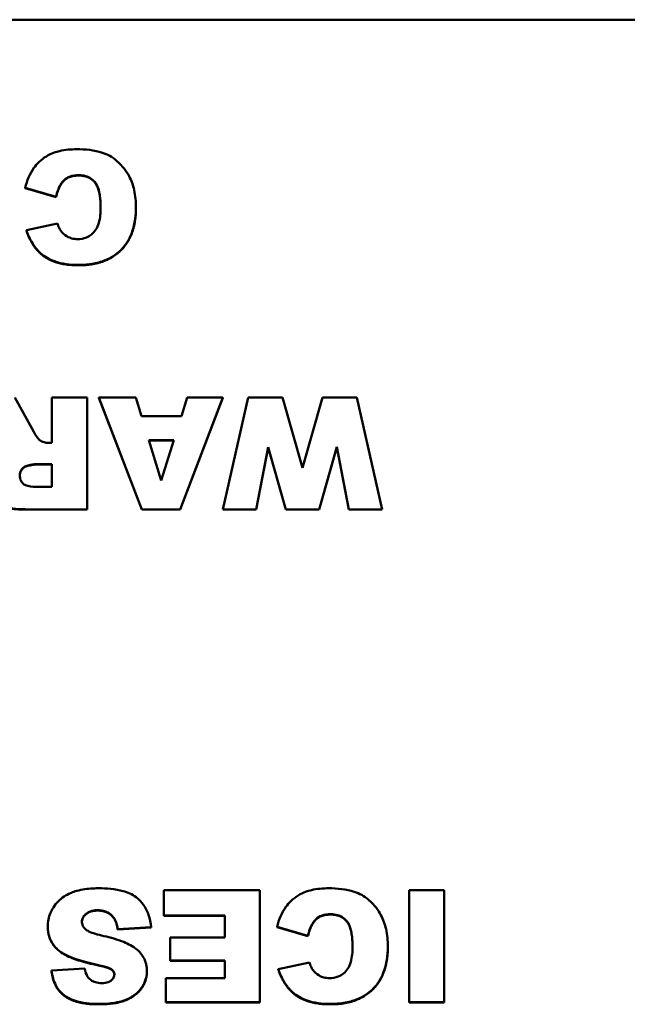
# Model space of a CAD drawing. Header units: inches. Extents: x -32 to 29.2, y -14.4 to 22.6.
# Tile 259 of 285: x -1.701 to -1.061, y 16.174 to 17.211. Entities that reach past the tile are written whole.
import ezdxf

# ---------------------------------------------------------------- set-up
doc = ezdxf.new("R2010")
doc.units = ezdxf.units.IN
doc.header["$MEASUREMENT"] = 0
doc.layers.add('Visible (ANSI)', color=7, linetype='Continuous', lineweight=50)
doc.layers.add('Visible Narrow (ANSI)', color=7, linetype='Continuous', lineweight=35)

msp = doc.modelspace()

# ---------------------------------------------------------------- linework, layer by layer
at = {"layer": 'Visible (ANSI)'}
for p, q in [((-3.2754, 17.2112), (0.7246, 17.2112)), ((-1.6955, 17.0341), (-1.663, 17.0245)), ((-1.6955, 17.0337), (-1.6955, 17.0341)), ((-1.663, 17.0241), (-1.6955, 17.0337)), ((-1.663, 17.0241), (-1.663, 17.0245)), ((-1.5788, 17.0131), (-1.5788, 17.0135)), ((-1.6615, 16.9966), (-1.6943, 16.9894)), ((-1.6943, 16.989), (-1.6943, 16.9894)), ((-1.6865, 16.777), (-1.7063, 16.813)), ((-1.6303, 16.813), (-1.6676, 16.813)), ((-1.6676, 16.813), (-1.6676, 16.7652)), ((-1.6303, 16.6952), (-1.6303, 16.813)), ((-1.579, 16.813), (-1.6178, 16.813)), ((-1.6178, 16.813), (-1.5727, 16.6952)), ((-1.6178, 16.8127), (-1.6178, 16.813)), ((-1.5727, 16.6949), (-1.6178, 16.8127)), ((-1.573, 16.7935), (-1.579, 16.813)), ((-1.5322, 16.6952), (-1.4871, 16.813)), ((-1.4871, 16.8127), (-1.5322, 16.6949)), ((-1.5249, 16.813), (-1.5308, 16.7935)), ((-1.4871, 16.813), (-1.5249, 16.813)), ((-1.4606, 16.813), (-1.4871, 16.6952)), ((-1.4871, 16.8127), (-1.4871, 16.813)), ((-1.4242, 16.813), (-1.4606, 16.813)), ((-1.4032, 16.7389), (-1.4242, 16.813)), ((-1.3822, 16.813), (-1.4032, 16.7389)), ((-1.3458, 16.813), (-1.3822, 16.813)), ((-1.3191, 16.6952), (-1.3458, 16.813)), ((-1.5308, 16.7935), (-1.573, 16.7935)), ((-1.5652, 16.768), (-1.5389, 16.768)), ((-1.5521, 16.7257), (-1.5652, 16.768)), ((-1.539, 16.7677), (-1.5651, 16.7677)), ((-1.5389, 16.768), (-1.5521, 16.7257)), ((-1.6676, 16.7652), (-1.6708, 16.7652)), ((-1.4521, 16.6952), (-1.4392, 16.7609)), ((-1.4392, 16.7605), (-1.4521, 16.6949)), ((-1.4392, 16.7609), (-1.4206, 16.6952)), ((-1.4392, 16.7605), (-1.4392, 16.7609)), ((-1.4206, 16.6949), (-1.4392, 16.7605)), ((-1.3856, 16.6952), (-1.3671, 16.7611)), ((-1.3671, 16.7607), (-1.3856, 16.6949)), ((-1.3671, 16.7611), (-1.3543, 16.6952)), ((-1.3671, 16.7607), (-1.3671, 16.7611)), ((-1.3543, 16.6949), (-1.3671, 16.7607)), ((-1.6832, 16.743), (-1.6676, 16.743)), ((-1.6676, 16.7426), (-1.6832, 16.7426)), ((-1.6676, 16.743), (-1.6676, 16.719)), ((-1.6676, 16.719), (-1.6837, 16.719)), ((-1.6921, 16.6952), (-1.6303, 16.6952)), ((-1.6303, 16.6949), (-1.6921, 16.6949)), ((-1.6303, 16.6949), (-1.6303, 16.6952)), ((-1.5727, 16.6952), (-1.5322, 16.6952)), ((-1.5727, 16.6949), (-1.5727, 16.6952)), ((-1.5322, 16.6949), (-1.5727, 16.6949)), ((-1.5322, 16.6949), (-1.5322, 16.6952)), ((-1.4871, 16.6952), (-1.4521, 16.6952)), ((-1.4871, 16.6949), (-1.4871, 16.6952)), ((-1.4521, 16.6949), (-1.4871, 16.6949)), ((-1.4521, 16.6949), (-1.4521, 16.6952)), ((-1.4206, 16.6952), (-1.3856, 16.6952)), ((-1.4206, 16.6949), (-1.4206, 16.6952)), ((-1.3856, 16.6949), (-1.4206, 16.6949)), ((-1.3856, 16.6949), (-1.3856, 16.6952)), ((-1.3543, 16.6952), (-1.3191, 16.6952)), ((-1.3543, 16.6949), (-1.3543, 16.6952)), ((-1.3191, 16.6949), (-1.3543, 16.6949)), ((-1.3191, 16.6949), (-1.3191, 16.6952)), ((-1.448, 16.2939), (-1.5492, 16.2939)), ((-1.5492, 16.2939), (-1.5492, 16.2672)), ((-1.448, 16.176), (-1.448, 16.2939)), ((-1.2909, 16.2939), (-1.2909, 16.176)), ((-1.2538, 16.2939), (-1.2909, 16.2939)), ((-1.2538, 16.176), (-1.2538, 16.2939)), ((-1.6027, 16.2652), (-1.6027, 16.2656)), ((-1.5492, 16.2672), (-1.4852, 16.2672)), ((-1.5492, 16.2668), (-1.5492, 16.2672)), ((-1.4852, 16.2668), (-1.5492, 16.2668)), ((-1.4852, 16.2672), (-1.4852, 16.244)), ((-1.6717, 16.2552), (-1.6717, 16.2555)), ((-1.598, 16.2527), (-1.5627, 16.2549)), ((-1.5627, 16.2545), (-1.598, 16.2523)), ((-1.598, 16.2523), (-1.598, 16.2527)), ((-1.5627, 16.2545), (-1.5627, 16.2549)), ((-1.4299, 16.2553), (-1.3974, 16.2457)), ((-1.4299, 16.2549), (-1.4299, 16.2553)), ((-1.3974, 16.2453), (-1.4299, 16.2549)), ((-1.4852, 16.244), (-1.5428, 16.244)), ((-1.5428, 16.244), (-1.5428, 16.2199)), ((-1.3974, 16.2453), (-1.3974, 16.2457)), ((-1.3132, 16.2343), (-1.3132, 16.2347)), ((-1.5428, 16.2199), (-1.4852, 16.2199)), ((-1.5428, 16.2196), (-1.5428, 16.2199)), ((-1.4852, 16.2196), (-1.5428, 16.2196)), ((-1.4852, 16.2199), (-1.4852, 16.2012)), ((-1.3959, 16.2178), (-1.4287, 16.2106)), ((-1.6328, 16.2112), (-1.6678, 16.2092)), ((-1.6678, 16.2088), (-1.6678, 16.2092)), ((-1.6168, 16.2142), (-1.6168, 16.2146)), ((-1.6043, 16.2099), (-1.6043, 16.2103)), ((-1.5672, 16.2081), (-1.5672, 16.2085)), ((-1.4287, 16.2103), (-1.4287, 16.2106)), ((-1.5473, 16.2012), (-1.5473, 16.176)), ((-1.4852, 16.2012), (-1.5473, 16.2012)), ((-1.5473, 16.176), (-1.448, 16.176)), ((-1.5473, 16.1757), (-1.5473, 16.176)), ((-1.448, 16.1757), (-1.448, 16.176)), ((-1.2909, 16.176), (-1.2538, 16.176)), ((-1.2909, 16.1757), (-1.2909, 16.176)), ((-1.2538, 16.1757), (-1.2538, 16.176)), ((-1.448, 16.1757), (-1.5473, 16.1757)), ((-1.2538, 16.1757), (-1.2909, 16.1757))]:
    msp.add_line(p, q, dxfattribs=at)
for points, degree, knots in [([(-1.6412, 17.0747), (-1.6472, 17.0747), (-1.6535, 17.0742), (-1.6629, 17.072), (-1.6679, 17.0705), (-1.6791, 17.0636), (-1.6833, 17.0592), (-1.6908, 17.0488), (-1.6937, 17.0416), (-1.6955, 17.0341)], 3, [-0.1934272, -0.1934272, -0.1934272, -0.1934272, -0.1338203, -0.1338203, -0.098542, -0.098542, -0.0595575, -0.0595575, 0, 0, 0, 0]), ([(-1.5788, 17.0135), (-1.5788, 17.0195), (-1.5793, 17.0256), (-1.5818, 17.0368), (-1.5835, 17.0418), (-1.5886, 17.0511), (-1.593, 17.0573), (-1.6038, 17.0667), (-1.6089, 17.0693), (-1.6227, 17.0738), (-1.6323, 17.0747), (-1.6412, 17.0747)], 3, [-0.2623484, -0.2623484, -0.2623484, -0.2623484, -0.2069375, -0.2069375, -0.1582333, -0.1582333, -0.1101951, -0.1101951, -0.0680408, -0.0680408, 0, 0, 0, 0]), ([(-1.663, 17.0245), (-1.6621, 17.0288), (-1.6606, 17.0333), (-1.6572, 17.0391), (-1.6558, 17.0409), (-1.6527, 17.0438), (-1.6508, 17.045), (-1.6457, 17.0469), (-1.6423, 17.0474), (-1.6391, 17.0474)], 3, [-0.08627067, -0.08627067, -0.08627067, -0.08627067, -0.05732111, -0.05732111, -0.04211097, -0.04211097, -0.02471717, -0.02471717, 0, 0, 0, 0]), ([(-1.6391, 17.0474), (-1.6367, 17.0474), (-1.6342, 17.0471), (-1.6297, 17.0458), (-1.6277, 17.0449), (-1.6238, 17.0422), (-1.6225, 17.0406), (-1.6201, 17.0376), (-1.6189, 17.0348), (-1.6165, 17.0263), (-1.616, 17.0197), (-1.616, 17.0132)], 3, [-0.1042143, -0.1042143, -0.1042143, -0.1042143, -0.0953982, -0.0953982, -0.0873261, -0.0873261, -0.0779982, -0.0779982, -0.0501258, -0.0501258, 0, 0, 0, 0]), ([(-1.616, 17.013), (-1.616, 17.0325), (-1.6281, 17.047), (-1.6391, 17.047)], 2, [0.005148, 0.005148, 0.005148, 1, 2, 2, 2]), ([(-1.6394, 16.9528), (-1.634, 16.9528), (-1.6286, 16.9532), (-1.6185, 16.9551), (-1.6139, 16.9565), (-1.6021, 16.9617), (-1.5973, 16.9658), (-1.5894, 16.9738), (-1.586, 16.9794), (-1.58, 16.9944), (-1.5788, 17.004), (-1.5788, 17.0135)], 3, [-0.2034181, -0.2034181, -0.2034181, -0.2034181, -0.1801687, -0.1801687, -0.1593546, -0.1593546, -0.1246853, -0.1246853, -0.0731426, -0.0731426, 0, 0, 0, 0]), ([(-1.616, 17.0132), (-1.616, 17.008), (-1.6164, 17.0021), (-1.6186, 16.9946), (-1.6196, 16.9921), (-1.6211, 16.99)], 3, [-0.06090304, -0.06090304, -0.06090304, -0.06090304, -0.01986028, -0.01986028, 0, 0, 0, 0]), ([(-1.6579, 16.9887), (-1.6586, 16.9897), (-1.6593, 16.9909), (-1.6604, 16.9934), (-1.661, 16.995), (-1.6615, 16.9966)], 3, [-0.02167364, -0.02167364, -0.02167364, -0.02167364, -0.01249046, -0.01249046, 0, 0, 0, 0]), ([(-1.6943, 16.9894), (-1.6927, 16.9847), (-1.6906, 16.98), (-1.6856, 16.9719), (-1.6828, 16.9684), (-1.6748, 16.9611), (-1.6699, 16.9585), (-1.6568, 16.9537), (-1.6479, 16.9528), (-1.6394, 16.9528)], 3, [-0.1712794, -0.1712794, -0.1712794, -0.1712794, -0.1370868, -0.1370868, -0.1063798, -0.1063798, -0.0646198, -0.0646198, 0, 0, 0, 0]), ([(-1.6403, 16.98), (-1.6423, 16.98), (-1.6443, 16.9802), (-1.6475, 16.9811), (-1.6495, 16.9817), (-1.6541, 16.9845), (-1.6562, 16.9864), (-1.6579, 16.9887)], 3, [-0.07138551, -0.07138551, -0.07138551, -0.07138551, -0.0414231, -0.0414231, -0.02224958, -0.02224958, 0, 0, 0, 0]), ([(-1.6211, 16.99), (-1.6223, 16.9881), (-1.6238, 16.9864), (-1.6272, 16.9836), (-1.629, 16.9825), (-1.634, 16.9805), (-1.6371, 16.98), (-1.6403, 16.98)], 3, [-0.0580387, -0.0580387, -0.0580387, -0.0580387, -0.04064536, -0.04064536, -0.0241319, -0.0241319, 0, 0, 0, 0]), ([(-1.6799, 16.7679), (-1.681, 16.7687), (-1.6821, 16.77), (-1.6843, 16.773), (-1.6855, 16.7751), (-1.6865, 16.777)], 3, [-0.02879431, -0.02879431, -0.02879431, -0.02879431, -0.0166586, -0.0166586, 0, 0, 0, 0]), ([(-1.6708, 16.7652), (-1.6724, 16.7652), (-1.6741, 16.7654), (-1.6772, 16.7663), (-1.6786, 16.767), (-1.6799, 16.7679)], 3, [-0.02477057, -0.02477057, -0.02477057, -0.02477057, -0.01227718, -0.01227718, 0, 0, 0, 0]), ([(-1.7012, 16.7308), (-1.7012, 16.732), (-1.701, 16.7331), (-1.7004, 16.7352), (-1.6999, 16.7362), (-1.6986, 16.7381), (-1.6977, 16.739), (-1.6955, 16.7406), (-1.6942, 16.7411), (-1.6929, 16.7414)], 3, [-0.03969649, -0.03969649, -0.03969649, -0.03969649, -0.0301838, -0.0301838, -0.02090417, -0.02090417, -0.01046428, -0.01046428, 0, 0, 0, 0]), ([(-1.6929, 16.741), (-1.6966, 16.7402), (-1.7011, 16.7344), (-1.7012, 16.7306)], 2, [0, 0, 0, 1, 1.977234, 1.977234, 1.977234]), ([(-1.6929, 16.7414), (-1.691, 16.7418), (-1.6887, 16.7423), (-1.6856, 16.7428), (-1.6842, 16.743), (-1.6832, 16.743)], 3, [-0.01956487, -0.01956487, -0.01956487, -0.01956487, -0.00755588, -0.00755588, 0, 0, 0, 0]), ([(-1.7385, 16.7279), (-1.7385, 16.7248), (-1.7382, 16.7217), (-1.7367, 16.7159), (-1.7357, 16.7132), (-1.7331, 16.709), (-1.7309, 16.7057), (-1.7233, 16.6998), (-1.7195, 16.6984), (-1.7103, 16.6959), (-1.7014, 16.6952), (-1.6921, 16.6952)], 3, [-0.208706, -0.208706, -0.208706, -0.208706, -0.1663121, -0.1663121, -0.1271892, -0.1271892, -0.0991142, -0.0991142, -0.071265, -0.071265, 0, 0, 0, 0]), ([(-1.6837, 16.719), (-1.6883, 16.719), (-1.6923, 16.7195), (-1.6964, 16.7212), (-1.6973, 16.7218), (-1.6991, 16.7236), (-1.6998, 16.7247), (-1.7009, 16.7275), (-1.7012, 16.7292), (-1.7012, 16.7308)], 3, [-0.05213515, -0.05213515, -0.05213515, -0.05213515, -0.03232828, -0.03232828, -0.02314783, -0.02314783, -0.01306998, -0.01306998, 0, 0, 0, 0]), ([(-1.6185, 16.2959), (-1.6239, 16.2959), (-1.6294, 16.2956), (-1.6411, 16.2935), (-1.6453, 16.2919), (-1.6525, 16.2887), (-1.6568, 16.286), (-1.6649, 16.278), (-1.6674, 16.2733), (-1.6708, 16.2654), (-1.6717, 16.2606), (-1.6717, 16.2555)], 3, [-0.1116521, -0.1116521, -0.1116521, -0.1116521, -0.1016227, -0.1016227, -0.0895655, -0.0895655, -0.0666991, -0.0666991, -0.0389809, -0.0389809, 0, 0, 0, 0]), ([(-1.5627, 16.2549), (-1.5631, 16.2593), (-1.5639, 16.2636), (-1.5668, 16.2718), (-1.5688, 16.2755), (-1.5726, 16.2806), (-1.575, 16.2838), (-1.5827, 16.2896), (-1.5875, 16.2916), (-1.6006, 16.2952), (-1.6099, 16.2959), (-1.6185, 16.2959)], 3, [-0.2792457, -0.2792457, -0.2792457, -0.2792457, -0.2067611, -0.2067611, -0.1382631, -0.1382631, -0.1032784, -0.1032784, -0.0650505, -0.0650505, 0, 0, 0, 0]), ([(-1.3756, 16.2959), (-1.3816, 16.2959), (-1.3879, 16.2954), (-1.3973, 16.2932), (-1.4023, 16.2917), (-1.4135, 16.2848), (-1.4177, 16.2804), (-1.4252, 16.27), (-1.4281, 16.2628), (-1.4299, 16.2553)], 3, [-0.1934272, -0.1934272, -0.1934272, -0.1934272, -0.1338203, -0.1338203, -0.098542, -0.098542, -0.0595575, -0.0595575, 0, 0, 0, 0]), ([(-1.3132, 16.2347), (-1.3132, 16.2407), (-1.3137, 16.2469), (-1.3162, 16.258), (-1.318, 16.263), (-1.3231, 16.2724), (-1.3274, 16.2785), (-1.3382, 16.2879), (-1.3433, 16.2905), (-1.3571, 16.295), (-1.3667, 16.2959), (-1.3756, 16.2959)], 3, [-0.2623484, -0.2623484, -0.2623484, -0.2623484, -0.2069375, -0.2069375, -0.1582333, -0.1582333, -0.1101951, -0.1101951, -0.0680408, -0.0680408, 0, 0, 0, 0]), ([(-1.6357, 16.2606), (-1.6357, 16.2614), (-1.6356, 16.2621), (-1.6353, 16.2635), (-1.6351, 16.2642), (-1.6341, 16.2662), (-1.6331, 16.2675), (-1.6308, 16.2696), (-1.6293, 16.2707), (-1.6247, 16.2724), (-1.6219, 16.2728), (-1.6192, 16.2728)], 3, [-0.0719674, -0.0719674, -0.0719674, -0.0719674, -0.06379806, -0.06379806, -0.05568408, -0.05568408, -0.03812483, -0.03812483, -0.02053126, -0.02053126, 0, 0, 0, 0]), ([(-1.6192, 16.2724), (-1.627, 16.2724), (-1.6356, 16.2651), (-1.6357, 16.2605)], 2, [0, 0, 0, 1, 1.97973, 1.97973, 1.97973]), ([(-1.6192, 16.2728), (-1.6172, 16.2728), (-1.6152, 16.2726), (-1.6115, 16.2717), (-1.6098, 16.2711), (-1.606, 16.2691), (-1.6042, 16.2675), (-1.6027, 16.2656)], 3, [-0.04785209, -0.04785209, -0.04785209, -0.04785209, -0.0326965, -0.0326965, -0.01886617, -0.01886617, 0, 0, 0, 0]), ([(-1.6315, 16.2525), (-1.6323, 16.2531), (-1.633, 16.2538), (-1.6341, 16.2554), (-1.6346, 16.2561), (-1.6354, 16.2581), (-1.6357, 16.2594), (-1.6357, 16.2606)], 3, [-0.02452063, -0.02452063, -0.02452063, -0.02452063, -0.01688069, -0.01688069, -0.00993742, -0.00993742, 0, 0, 0, 0]), ([(-1.6027, 16.2656), (-1.6014, 16.264), (-1.6005, 16.2621), (-1.5989, 16.2578), (-1.5984, 16.2552), (-1.598, 16.2527)], 3, [-0.03547416, -0.03547416, -0.03547416, -0.03547416, -0.01963103, -0.01963103, 0, 0, 0, 0]), ([(-1.3974, 16.2457), (-1.3965, 16.25), (-1.3951, 16.2545), (-1.3916, 16.2604), (-1.3903, 16.2621), (-1.3872, 16.2651), (-1.3852, 16.2662), (-1.3801, 16.2682), (-1.3768, 16.2686), (-1.3735, 16.2686)], 3, [-0.08627067, -0.08627067, -0.08627067, -0.08627067, -0.05732111, -0.05732111, -0.04211097, -0.04211097, -0.02471717, -0.02471717, 0, 0, 0, 0]), ([(-1.3735, 16.2686), (-1.3711, 16.2686), (-1.3686, 16.2683), (-1.3641, 16.267), (-1.3621, 16.2661), (-1.3582, 16.2634), (-1.3569, 16.2618), (-1.3545, 16.2589), (-1.3533, 16.256), (-1.3509, 16.2475), (-1.3504, 16.2409), (-1.3504, 16.2344)], 3, [-0.1042143, -0.1042143, -0.1042143, -0.1042143, -0.0953982, -0.0953982, -0.0873261, -0.0873261, -0.0779982, -0.0779982, -0.0501258, -0.0501258, 0, 0, 0, 0]), ([(-1.3504, 16.2343), (-1.3505, 16.2537), (-1.3625, 16.2682), (-1.3735, 16.2682)], 2, [0.005148, 0.005148, 0.005148, 1, 2, 2, 2]), ([(-1.6717, 16.2555), (-1.6717, 16.252), (-1.6713, 16.2486), (-1.6693, 16.2424), (-1.6678, 16.2392), (-1.6629, 16.2325), (-1.6593, 16.2295), (-1.6503, 16.2241), (-1.6412, 16.2198), (-1.6168, 16.2146)], 3, [-0.5995832, -0.5995832, -0.5995832, -0.5995832, -0.4581175, -0.4581175, -0.3374607, -0.3374607, -0.1905298, -0.1905298, 0, 0, 0, 0]), ([(-1.6126, 16.2456), (-1.6191, 16.247), (-1.6247, 16.2486), (-1.6296, 16.251), (-1.6307, 16.2517), (-1.6315, 16.2525)], 3, [-0.03678535, -0.03678535, -0.03678535, -0.03678535, -0.00878684, -0.00878684, 0, 0, 0, 0]), ([(-1.5777, 16.2313), (-1.5817, 16.2347), (-1.5868, 16.2373), (-1.5982, 16.242), (-1.6056, 16.244), (-1.6126, 16.2456)], 3, [-0.09455123, -0.09455123, -0.09455123, -0.09455123, -0.05439136, -0.05439136, 0, 0, 0, 0]), ([(-1.5672, 16.2085), (-1.5672, 16.2109), (-1.5674, 16.2133), (-1.5685, 16.2178), (-1.5692, 16.22), (-1.5721, 16.2256), (-1.5746, 16.2286), (-1.5777, 16.2313)], 3, [-0.06735087, -0.06735087, -0.06735087, -0.06735087, -0.04875334, -0.04875334, -0.03105094, -0.03105094, 0, 0, 0, 0]), ([(-1.3739, 16.174), (-1.3685, 16.174), (-1.363, 16.1744), (-1.3529, 16.1763), (-1.3483, 16.1777), (-1.3365, 16.1829), (-1.3317, 16.187), (-1.3239, 16.195), (-1.3204, 16.2006), (-1.3145, 16.2156), (-1.3132, 16.2252), (-1.3132, 16.2347)], 3, [-0.2034181, -0.2034181, -0.2034181, -0.2034181, -0.1801687, -0.1801687, -0.1593546, -0.1593546, -0.1246853, -0.1246853, -0.0731426, -0.0731426, 0, 0, 0, 0]), ([(-1.3504, 16.2344), (-1.3504, 16.2292), (-1.3508, 16.2233), (-1.353, 16.2158), (-1.354, 16.2133), (-1.3555, 16.2112)], 3, [-0.06090304, -0.06090304, -0.06090304, -0.06090304, -0.01986028, -0.01986028, 0, 0, 0, 0]), ([(-1.3923, 16.21), (-1.3931, 16.2109), (-1.3937, 16.2121), (-1.3948, 16.2146), (-1.3954, 16.2162), (-1.3959, 16.2178)], 3, [-0.02167364, -0.02167364, -0.02167364, -0.02167364, -0.01249046, -0.01249046, 0, 0, 0, 0]), ([(-1.6678, 16.2092), (-1.6671, 16.2038), (-1.6657, 16.1984), (-1.6613, 16.19), (-1.6589, 16.1869), (-1.6535, 16.1822), (-1.6496, 16.1796), (-1.6355, 16.1748), (-1.6266, 16.174), (-1.6183, 16.174)], 3, [-0.265126, -0.265126, -0.265126, -0.265126, -0.1774462, -0.1774462, -0.1131793, -0.1131793, -0.0632734, -0.0632734, 0, 0, 0, 0]), ([(-1.6146, 16.196), (-1.6169, 16.196), (-1.6193, 16.1962), (-1.6233, 16.1974), (-1.625, 16.1982), (-1.6275, 16.2001), (-1.6289, 16.2013), (-1.6315, 16.2058), (-1.6323, 16.2085), (-1.6328, 16.2112)], 3, [-0.09840579, -0.09840579, -0.09840579, -0.09840579, -0.0658385, -0.0658385, -0.0397251, -0.0397251, -0.02123876, -0.02123876, 0, 0, 0, 0]), ([(-1.6183, 16.174), (-1.6125, 16.174), (-1.6065, 16.1743), (-1.5942, 16.1764), (-1.5902, 16.178), (-1.5837, 16.1809), (-1.5799, 16.1833), (-1.5729, 16.1901), (-1.5708, 16.1939), (-1.568, 16.2005), (-1.5672, 16.2044), (-1.5672, 16.2085)], 3, [-0.09735248, -0.09735248, -0.09735248, -0.09735248, -0.08733388, -0.08733388, -0.07554372, -0.07554372, -0.05557704, -0.05557704, -0.03149812, -0.03149812, 0, 0, 0, 0]), ([(-1.6168, 16.2146), (-1.6124, 16.2138), (-1.6087, 16.2127), (-1.6056, 16.2112), (-1.6048, 16.2108), (-1.6043, 16.2103)], 3, [-0.02660079, -0.02660079, -0.02660079, -0.02660079, -0.00578557, -0.00578557, 0, 0, 0, 0]), ([(-1.6043, 16.2103), (-1.6038, 16.2099), (-1.6033, 16.2094), (-1.6025, 16.2084), (-1.6022, 16.2079), (-1.6017, 16.2067), (-1.6015, 16.206), (-1.6015, 16.2053)], 3, [-0.01527857, -0.01527857, -0.01527857, -0.01527857, -0.01009745, -0.01009745, -0.00551869, -0.00551869, 0, 0, 0, 0]), ([(-1.4287, 16.2106), (-1.4271, 16.2059), (-1.425, 16.2012), (-1.42, 16.1931), (-1.4172, 16.1896), (-1.4093, 16.1824), (-1.4044, 16.1797), (-1.3912, 16.175), (-1.3823, 16.174), (-1.3739, 16.174)], 3, [-0.1712794, -0.1712794, -0.1712794, -0.1712794, -0.1370868, -0.1370868, -0.1063798, -0.1063798, -0.0646198, -0.0646198, 0, 0, 0, 0]), ([(-1.3747, 16.2012), (-1.3767, 16.2012), (-1.3787, 16.2015), (-1.382, 16.2023), (-1.3839, 16.2029), (-1.3885, 16.2057), (-1.3906, 16.2076), (-1.3923, 16.21)], 3, [-0.07138551, -0.07138551, -0.07138551, -0.07138551, -0.0414231, -0.0414231, -0.02224958, -0.02224958, 0, 0, 0, 0]), ([(-1.3555, 16.2112), (-1.3568, 16.2093), (-1.3582, 16.2076), (-1.3616, 16.2048), (-1.3634, 16.2037), (-1.3684, 16.2017), (-1.3715, 16.2012), (-1.3747, 16.2012)], 3, [-0.0580387, -0.0580387, -0.0580387, -0.0580387, -0.04064536, -0.04064536, -0.0241319, -0.0241319, 0, 0, 0, 0]), ([(-1.6015, 16.2053), (-1.6015, 16.2047), (-1.6016, 16.2041), (-1.6018, 16.2029), (-1.602, 16.2023), (-1.6028, 16.2007), (-1.6035, 16.1998), (-1.6052, 16.1983), (-1.6063, 16.1975), (-1.6101, 16.1962), (-1.6124, 16.196), (-1.6146, 16.196)], 3, [-0.06266337, -0.06266337, -0.06266337, -0.06266337, -0.05428358, -0.05428358, -0.04620224, -0.04620224, -0.03049361, -0.03049361, -0.01657494, -0.01657494, 0, 0, 0, 0])]:
    msp.add_open_spline(points, degree=degree, knots=knots, dxfattribs=at)
for points in [[(-1.6391, 17.047), (-1.6497, 17.047), (-1.6606, 17.0353), (-1.663, 17.0241)], [(-1.5788, 17.0131), (-1.5788, 16.9838), (-1.6105, 16.9524), (-1.6394, 16.9524)], [(-1.6394, 16.9524), (-1.6621, 16.9524), (-1.688, 16.9704), (-1.6943, 16.989)], [(-1.6832, 16.7426), (-1.6856, 16.7426), (-1.6929, 16.741)], [(-1.6921, 16.6949), (-1.7092, 16.6949), (-1.7274, 16.7006), (-1.7385, 16.7163), (-1.7385, 16.7275)], [(-1.6027, 16.2652), (-1.6084, 16.2724), (-1.6192, 16.2724)], [(-1.598, 16.2523), (-1.5992, 16.2608), (-1.6027, 16.2652)], [(-1.3735, 16.2682), (-1.3841, 16.2682), (-1.395, 16.2565), (-1.3974, 16.2453)], [(-1.6168, 16.2142), (-1.6411, 16.2194), (-1.6621, 16.23), (-1.6717, 16.2455), (-1.6717, 16.2552)], [(-1.3132, 16.2343), (-1.3132, 16.205), (-1.3449, 16.1736), (-1.3739, 16.1736)], [(-1.6183, 16.1736), (-1.6414, 16.1736), (-1.6655, 16.1904), (-1.6678, 16.2088)], [(-1.5672, 16.2081), (-1.5672, 16.199), (-1.5779, 16.1829), (-1.5995, 16.1736), (-1.6183, 16.1736)], [(-1.6043, 16.2099), (-1.6069, 16.2123), (-1.6168, 16.2142)], [(-1.6015, 16.2051), (-1.6016, 16.2077), (-1.6043, 16.2099)], [(-1.3739, 16.1736), (-1.3965, 16.1736), (-1.4224, 16.1917), (-1.4287, 16.2103)]]:
    msp.add_open_spline(points, degree=2, dxfattribs=at)
at = {"layer": 'Visible Narrow (ANSI)'}
for p, q in [((-1.6391, 17.047), (-1.6391, 17.0474)), ((-1.6394, 16.9524), (-1.6394, 16.9528)), ((-1.6929, 16.741), (-1.6929, 16.7414)), ((-1.6832, 16.7426), (-1.6832, 16.743)), ((-1.6921, 16.6949), (-1.6921, 16.6952)), ((-1.6192, 16.2724), (-1.6192, 16.2728)), ((-1.3735, 16.2682), (-1.3735, 16.2686)), ((-1.6183, 16.1736), (-1.6183, 16.174)), ((-1.3739, 16.1736), (-1.3739, 16.174))]:
    msp.add_line(p, q, dxfattribs=at)

doc.saveas('drawing.dxf')
